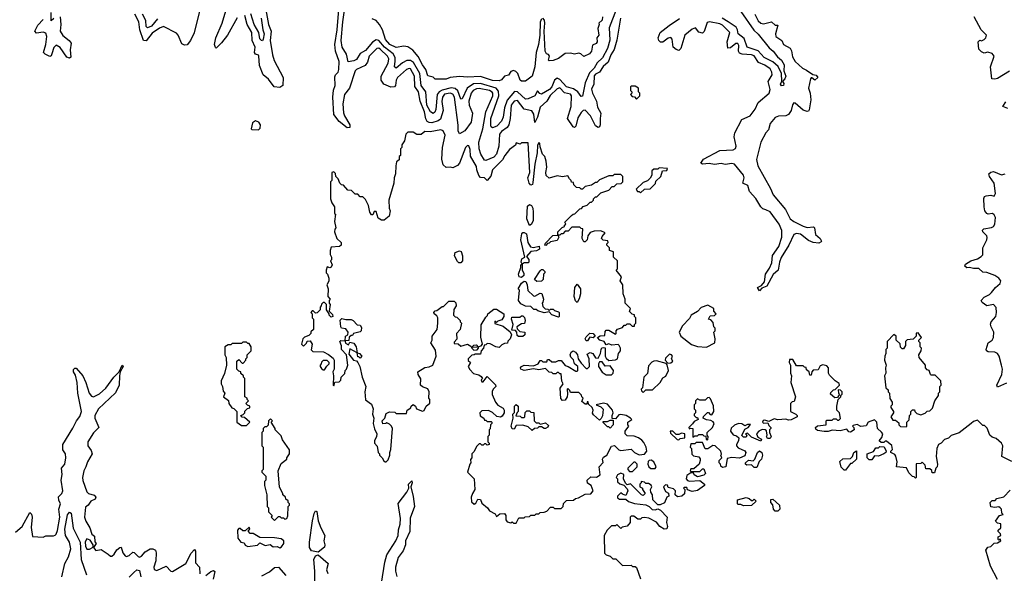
# Model space of a CAD drawing. Extents: x 2472589 to 2662339, y 701009 to 849030.
# Tile 357 of 406: x 2620718 to 2628168, y 748229 to 752422. Entities that reach past the tile are written whole.
import ezdxf

# ---------------------------------------------------------------- set-up
doc = ezdxf.new("R2010")
doc.units = 0

msp = doc.modelspace()

# ---------------------------------------------------------------- linework, layer by layer
at = {"layer": '0CON05XD'}
for points in [[(2622085, 752516.2), (2622036.9, 752323.1), (2622010, 752265), (2621985, 752232.5), (2621965, 752230), (2621945, 752238.8), (2621917.8, 752305), (2621905, 752320), (2621805, 752370.5), (2621775, 752358), (2621720.8, 752319.2), (2621675, 752263.3), (2621655, 752264.4), (2621626.5, 752345), (2621619.5, 752405), (2621588.9, 752465)], [(2622574.7, 752525.3), (2622601.4, 752385), (2622620, 752335), (2622612.2, 752265), (2622631, 752155), (2622643.2, 752113.2), (2622711.8, 751985), (2622709.7, 751925), (2622685, 751909.8), (2622642.9, 751912.9), (2622601.4, 751971.4), (2622559.1, 752005), (2622532, 752075), (2622528.3, 752148.3), (2622524.6, 752154.6), (2622501.6, 752161.6), (2622493.8, 752173.8), (2622499.5, 752215), (2622475.9, 752265), (2622473.2, 752325), (2622438.4, 752385), (2622422.1, 752455)], [(2625264.6, 752435), (2625237, 752267), (2625215, 752197.8), (2625189.2, 752155), (2625170.4, 752099.6), (2625133.2, 752066.8), (2625105, 752025.4), (2625075, 752010), (2625065, 751998.2), (2625060.8, 751935), (2625044.2, 751895), (2625050.9, 751865), (2625082.5, 751805), (2625090.8, 751760.8), (2625114.5, 751715), (2625108.8, 751675), (2625110.8, 751625), (2625105, 751610), (2625095, 751606.2), (2625075, 751618.1), (2625035.4, 751695), (2624995, 751736.9), (2624981.4, 751735), (2624965, 751718.5), (2624941.8, 751678.2), (2624925, 751616.7), (2624915, 751606.2), (2624905, 751610), (2624863.5, 751675), (2624891.4, 751765), (2624893.2, 751845), (2624885, 751857.3), (2624839.2, 751869.2), (2624805, 751905.3), (2624785, 751898), (2624731.6, 751848.4), (2624705, 751805.4), (2624655, 751759.6), (2624635.2, 751685), (2624615, 751643.3), (2624607.1, 751707.1), (2624591.6, 751731.6), (2624535, 751743.8), (2624485, 751809.7), (2624458.2, 751805), (2624437.4, 751775), (2624430, 751675), (2624417.9, 751625), (2624406.8, 751605), (2624362, 751575), (2624347.6, 751555), (2624342.5, 751465), (2624325.3, 751405), (2624305, 751380.4), (2624245, 751355.7), (2624235, 751359.2), (2624206.4, 751405), (2624193.8, 751443.8), (2624191.1, 751495), (2624221.6, 751595), (2624245.2, 751725), (2624296.9, 751845), (2624298.6, 751865), (2624293.5, 751873.5), (2624273.1, 751885), (2624195, 751900.5), (2624175, 751899.5), (2624150, 751885), (2624134.8, 751865), (2624116.5, 751805), (2624119.3, 751775), (2624144.1, 751714.1), (2624134.7, 751645), (2624085, 751581.1), (2624045, 751557.5), (2624035, 751580), (2624034.5, 751624.5), (2624006.9, 751835), (2623995, 751857.3), (2623975, 751864.7), (2623932.2, 751857.8), (2623915.8, 751835), (2623911.7, 751801.7), (2623923, 751735), (2623901.3, 751668.7), (2623884, 751656), (2623835, 751641.9), (2623815, 751642.5), (2623801.5, 751651.5), (2623790.5, 751670.5), (2623779.8, 751725), (2623748.9, 751805), (2623734.2, 751875), (2623707.3, 751917.3), (2623705.3, 751995), (2623675, 752049.6), (2623665, 752053.1), (2623645, 752045.3), (2623575.4, 751985), (2623565.4, 751965), (2623561.9, 751925), (2623554, 751915), (2623525, 751912), (2623471.8, 751935), (2623451.8, 751965), (2623452.1, 751995), (2623505, 752093.1), (2623510.7, 752125), (2623500.8, 752145), (2623445, 752199.7), (2623435, 752206), (2623420.8, 752205), (2623362.8, 752147.2), (2623349.1, 752100.9), (2623332.5, 752075), (2623265.6, 752045), (2623255.4, 752035), (2623213.1, 751905), (2623174.8, 751855.2), (2623163.8, 751785), (2623168.2, 751718.2), (2623175.6, 751695), (2623216.2, 751625), (2623216.2, 751605), (2623195, 751604), (2623135, 751651.1), (2623093.5, 751705), (2623086.5, 751835), (2623092.2, 751887.8), (2623104, 751925), (2623101.2, 751988.8), (2623107.5, 752005), (2623126.6, 752025), (2623132.1, 752045), (2623134.7, 752105), (2623108.2, 752185), (2623102.1, 752235), (2623120.8, 752345), (2623131.4, 752498.6)], [(2625234, 752505), (2625179, 752361), (2625181.7, 752268.3), (2625165.8, 752205), (2625127.2, 752132.8), (2625086.6, 752095), (2625064.6, 752055), (2625029.2, 752020.8), (2624997.5, 751945), (2624975, 751843.3), (2624965, 751840), (2624940.6, 751875), (2624908, 751898), (2624855, 751913.7), (2624805, 751969.6), (2624785, 751978.5), (2624764.5, 751965.5), (2624742.9, 751915), (2624725.4, 751894.6), (2624665, 751859.1), (2624652.7, 751862.7), (2624635, 751883.3), (2624615, 751844.6), (2624565, 751822.5), (2624545, 751820.5), (2624485, 751875.4), (2624460.5, 751879.5), (2624407, 751813), (2624387.1, 751755), (2624375, 751683.3), (2624364.4, 751655), (2624327.5, 751615), (2624295, 751604.2), (2624285, 751610), (2624281.8, 751621.8), (2624283.2, 751675), (2624343.8, 751845), (2624341.3, 751881.3), (2624323.5, 751903.5), (2624205, 751939.2), (2624152.4, 751937.6), (2624104.6, 751905), (2624065, 751823.8), (2624055, 751821.2), (2624033.2, 751883.2), (2624012.4, 751902.4), (2623982.8, 751907.2), (2623915, 751889.8), (2623890.8, 751875), (2623877.6, 751855), (2623867.3, 751742.7), (2623858.5, 751721.5), (2623845, 751711.4), (2623825, 751725.7), (2623798.8, 751775), (2623791.8, 751875), (2623755.9, 751925), (2623744.3, 752015), (2623697.5, 752097.5), (2623675, 752114), (2623647.6, 752112.4), (2623614.7, 752095.3), (2623565, 752055.8), (2623554.5, 752064.5), (2623557.6, 752107.6), (2623557.5, 752135), (2623544.5, 752164.5), (2623477.8, 752215), (2623435, 752264.7), (2623415, 752270.8), (2623388.4, 752251.6), (2623335, 752189.1), (2623293.3, 752166.7), (2623265, 752120), (2623245, 752110), (2623203.6, 752103.6), (2623190.5, 752160.5), (2623158, 752215), (2623151, 752265), (2623161.5, 752405), (2623182.9, 752545)], [(2621025.3, 752445), (2621029.2, 752385), (2621022.9, 752335), (2621043.1, 752303.1), (2621093.1, 752265), (2621107.7, 752245), (2621098.7, 752195), (2621105, 752138.8), (2621095, 752130), (2621075, 752139.5), (2621025, 752211.5), (2620995, 752230.4), (2620975, 752211.9), (2620961.5, 752165), (2620955, 752148), (2620945, 752144.3), (2620911.2, 752161.2), (2620897.8, 752175), (2620916, 752234), (2620922.5, 752295), (2620915, 752320.6), (2620895, 752329.1), (2620845, 752320), (2620833.1, 752335), (2620855, 752381.5), (2620895, 752424.7)], [(2620975, 752431.2), (2620955, 752412.5), (2620956.2, 752476.2)], [(2621761.2, 752428.8), (2621715, 752374.5), (2621685, 752360.6), (2621675, 752370), (2621671.1, 752415), (2621647.6, 752465)], [(2622362.8, 752437.2), (2622289.5, 752305), (2622245, 752247.6), (2622205, 752206.7), (2622200.5, 752210.5), (2622192.7, 752235), (2622201.4, 752285), (2622250.5, 752395), (2622278.3, 752488.3)], [(2622545.3, 752435), (2622556.8, 752346.8), (2622566.5, 752315), (2622561.2, 752275), (2622555, 752263.3), (2622546.4, 752263.6), (2622535, 752277.5), (2622526, 752325), (2622493.1, 752385), (2622467.3, 752467.3)], [(2624665, 752428.8), (2624655.3, 752404.7), (2624652.7, 752305), (2624643.1, 752235), (2624626.7, 752175), (2624615.4, 752065), (2624595, 751993.8), (2624545, 751956.7), (2624515, 751956.7), (2624505, 751963.8), (2624485.8, 752015.8), (2624471.2, 752031.2), (2624455, 752036.7), (2624435, 752030), (2624415, 752002.5), (2624386.4, 751993.6), (2624364.1, 751965.9), (2624345, 751959.2), (2624295, 751962.5), (2624205, 751991.5), (2624105.9, 751985.9), (2624045, 751993.3), (2623975, 751983.8), (2623945, 751972.5), (2623862.3, 751972.3), (2623845, 751986.7), (2623807, 751997), (2623791.9, 752045), (2623765, 752080), (2623733.9, 752143.9), (2623691.7, 752191.7), (2623655, 752216.7), (2623625, 752221.2), (2623565, 752211.1), (2623519.4, 752235), (2623485, 752272.5), (2623463.3, 752345), (2623440.8, 752385), (2623414, 752415), (2623385, 752430)], [(2625127.5, 752445), (2625125, 752420), (2625100, 752395), (2625102.5, 752385), (2625092, 752355), (2625098.8, 752305), (2625083.3, 752285), (2625087.5, 752255), (2625078.3, 752241.7), (2625051.7, 752228.3), (2625043.3, 752185), (2625030, 752165), (2624985, 752143.3), (2624963.6, 752163.6), (2624948.3, 752168.3), (2624915, 752162.5), (2624885, 752170), (2624845, 752167.5), (2624795, 752127.5), (2624755, 752112.5), (2624725, 752110), (2624720, 752115), (2624727, 752147), (2624718.3, 752158.3), (2624703.2, 752163.2), (2624693.6, 752185), (2624686.5, 752336.5), (2624692, 752395), (2624688.1, 752418.1), (2624675, 752434)], [(2626363.5, 750983.5), (2626340.5, 750990.5), (2626324.8, 751004.8), (2626288.1, 751068.1), (2626240.7, 751120.7), (2626227.8, 751167.8), (2626188.8, 751185), (2626200, 751225), (2626194.6, 751245), (2626127.1, 751327.1), (2626105, 751332.2), (2626055.9, 751325.9), (2626025, 751333.5), (2625975, 751326.7), (2625935, 751332.1), (2625885, 751329.2), (2625871.2, 751335), (2625892, 751365), (2626015, 751431.1), (2626115, 751436.7), (2626133.6, 751446.4), (2626137.7, 751465), (2626124.6, 751535), (2626129.6, 751565), (2626182.6, 751667.4), (2626245, 751693.5), (2626282.7, 751745), (2626305.4, 751795), (2626387.9, 751865), (2626396.2, 751893.8), (2626381.2, 751955), (2626411.1, 752005), (2626409.6, 752025), (2626395, 752049.5), (2626355, 752077.7), (2626307.8, 752097.8), (2626275, 752148.7), (2626255, 752156.7), (2626185, 752160.7), (2626165, 752168.9), (2626155.4, 752185), (2626157.8, 752227.8), (2626151.1, 752241.1), (2626135, 752240.9), (2626095, 752210), (2626075, 752206.2), (2626070, 752255), (2626091.8, 752325), (2626035, 752380.9), (2626015, 752390.4), (2625937.5, 752405), (2625918.7, 752401.3), (2625896.7, 752333.3), (2625885, 752320), (2625857.4, 752327.4), (2625829.8, 752359.8), (2625805, 752351.8), (2625750.7, 752305), (2625720.8, 752205), (2625705, 752189.2), (2625685, 752195.6), (2625662.2, 752215), (2625655.4, 752275), (2625645, 752286.7), (2625625, 752283.3), (2625585, 752252.5), (2625565, 752251.2), (2625553.1, 752265), (2625548.6, 752285), (2625564.2, 752325), (2625630.8, 752379.2), (2625710.7, 752430.7)], [(2626174.2, 752485), (2626272.6, 752342.6), (2626305, 752312.5), (2626389.3, 752209.3), (2626418.8, 752185), (2626451.1, 752141.1), (2626481.2, 752115), (2626501.7, 752081.7), (2626498.8, 752035), (2626513.8, 751995), (2626506.7, 751975), (2626490, 751955), (2626499.3, 751939.3), (2626497.5, 751925), (2626481.7, 751921.7), (2626474, 751935), (2626483, 751957), (2626480.8, 752015), (2626457.5, 752067.5), (2626415, 752104.4), (2626350.8, 752135), (2626306.4, 752186.4), (2626221.9, 752215), (2626198.7, 752278.7), (2626154.7, 752314.7), (2626149.4, 752345), (2626138, 752365), (2626079.2, 752405), (2626033, 752433)], [(2626280.9, 752465), (2626305, 752412.9), (2626325, 752396.7), (2626345, 752392.2), (2626406.7, 752406.7), (2626435, 752380), (2626455, 752380), (2626437.1, 752315), (2626440, 752295), (2626483.8, 752265), (2626496, 752235), (2626546.2, 752206.2), (2626556.9, 752186.9), (2626565, 752141.2), (2626585, 752106.9), (2626640, 752055), (2626670.7, 752039.3), (2626718.3, 752008.3), (2626745, 752002.5), (2626757.5, 751985), (2626735, 751964), (2626711.7, 751981.7), (2626705, 751982.5), (2626701.2, 751975), (2626687.1, 751905), (2626699.2, 751865), (2626704.2, 751815), (2626690.7, 751739.3), (2626685, 751730), (2626675, 751727.5), (2626645, 751738), (2626585, 751790.8), (2626575, 751792), (2626565, 751776.7), (2626555.8, 751734.2), (2626535, 751703.6), (2626515, 751693.1), (2626458.3, 751691.7), (2626435, 751680.8), (2626396.2, 751635), (2626382.1, 751587.9), (2626363.4, 751565), (2626326, 751495), (2626292.6, 751362.6), (2626302.7, 751315), (2626399.5, 751145), (2626418.5, 751095), (2626512.1, 750985), (2626548.1, 750915), (2626575, 750892.7), (2626645, 750857.5), (2626675, 750847.5), (2626725, 750853.8), (2626732, 750845), (2626740, 750795), (2626773.3, 750765), (2626783.3, 750745), (2626780.7, 750739.3), (2626765, 750730), (2626722.5, 750735), (2626685, 750751.1), (2626625, 750796.9), (2626595, 750802.3), (2626575.3, 750794.7), (2626537.1, 750715), (2626478.7, 750621.3), (2626466.8, 750586.8), (2626456.9, 750525), (2626417.7, 750492.3), (2626370, 750405), (2626331.7, 750388.3), (2626315, 750370), (2626300, 750395), (2626330, 750410), (2626354.1, 750435.9), (2626360.6, 750495), (2626390.3, 750539.7), (2626407.9, 750582.1), (2626414.1, 750635.9), (2626460.4, 750705), (2626485.4, 750774.6), (2626483.2, 750825), (2626464.6, 750875), (2626396, 750966), (2626363.5, 750983.5)], [(2628206.5, 752033.5), (2628115, 751977.5), (2628095, 751970.8), (2628074, 751974), (2628062, 752065), (2628091.4, 752145), (2628075, 752167.3), (2628044.1, 752175.9), (2628015, 752170), (2627995, 752180), (2627975, 752200), (2627970, 752255), (2627983, 752267), (2627995, 752262.5), (2628015, 752272.5), (2628027.5, 752285), (2628032.5, 752305), (2627992.5, 752345), (2627940, 752445)], [(2625385, 751820), (2625410, 751845), (2625410, 751865), (2625400, 751875), (2625400, 751905), (2625375, 751920), (2625345, 751920), (2625340, 751915), (2625340, 751885), (2625350, 751875), (2625350, 751865), (2625340, 751855), (2625351.7, 751841.7), (2625368.3, 751838.3), (2625385, 751820)], [(2628195, 751749.6), (2628157.5, 751765), (2628178.8, 751801.2)], [(2622525, 751587.5), (2622538, 751602), (2622538.8, 751625), (2622526, 751646), (2622503, 751657), (2622479.3, 751640.7), (2622470, 751595), (2622475, 751590), (2622525, 751587.5)], [(2624475, 748610), (2624495, 748650), (2624535, 748650), (2624543, 748657), (2624575, 748660), (2624585, 748670), (2624615, 748670), (2624625, 748680), (2624645, 748680), (2624655, 748690), (2624687, 748693), (2624705, 748700), (2624735, 748730), (2624755, 748730), (2624765, 748720), (2624815, 748720), (2624830, 748735), (2624831.7, 748758.3), (2624855, 748780), (2624907, 748783), (2624923, 748797), (2624945, 748800), (2624995, 748830), (2625038.3, 748831.7), (2625057.5, 748855), (2625042.5, 748895), (2625013, 748913), (2625012.5, 748935), (2625040, 748960), (2625081.7, 748958.3), (2625110, 748975), (2625102.5, 749035), (2625131.7, 749068.3), (2625127.5, 749095), (2625135, 749110), (2625160, 749125), (2625195, 749192.5), (2625217, 749197), (2625250, 749165), (2625265, 749160), (2625345, 749170), (2625370, 749145), (2625405, 749127.5), (2625445, 749132.5), (2625463.3, 749155), (2625458.8, 749185), (2625440.7, 749220.7), (2625425, 749237.5), (2625400, 749255), (2625367, 749267), (2625315, 749270), (2625300, 749285), (2625300, 749305), (2625327.5, 749345), (2625320, 749355), (2625320, 749375), (2625350, 749395), (2625340, 749405), (2625305.9, 749425.9), (2625265, 749433.3), (2625250.7, 749429.3), (2625225, 749400), (2625201.7, 749401.7), (2625200, 749425), (2625207.5, 749445), (2625202.5, 749465), (2625165, 749510), (2625135, 749517.5), (2625080, 749505), (2625115, 749490), (2625131.7, 749471.7), (2625127, 749423), (2625118.3, 749401.7), (2625105, 749390), (2625060, 749430), (2625052.5, 749442.5), (2625057.5, 749465), (2625050, 749485), (2625021.7, 749511.7), (2625018.3, 749528.3), (2625011.7, 749528.3), (2625008.3, 749511.7), (2624995, 749510), (2624971.7, 749531.7), (2624980, 749555), (2624970, 749565), (2624968.3, 749578.3), (2624948.3, 749598.3), (2624885, 749600), (2624880, 749615), (2624865, 749630), (2624860, 749625), (2624862.5, 749585), (2624860, 749565), (2624845, 749540), (2624825, 749537.5), (2624813, 749553), (2624808.3, 749631.7), (2624830, 749665), (2624820, 749685), (2624815, 749740), (2624805, 749740), (2624795, 749750), (2624785, 749750), (2624775, 749740), (2624755, 749740), (2624745, 749750), (2624723, 749753), (2624695, 749780), (2624645, 749770), (2624605, 749777.5), (2624535, 749766.7), (2624510, 749775), (2624507.5, 749785), (2624513.6, 749796.4), (2624534, 749806), (2624605, 749800), (2624640, 749815), (2624655, 749840), (2624665, 749840), (2624675, 749830), (2624705, 749830), (2624711.7, 749848.3), (2624725, 749850), (2624745, 749830), (2624775, 749830), (2624795, 749840), (2624815, 749840), (2624843.8, 749803.8), (2624867, 749797), (2624925, 749760), (2624935, 749760), (2624940, 749765), (2624940, 749795), (2624916.7, 749816.7), (2624907, 749847), (2624887.5, 749867.5), (2624882.5, 749885), (2624890, 749905), (2624905, 749913.3), (2624924.2, 749904.2), (2624937.5, 749885), (2624942.5, 749855), (2624965, 749820), (2625005, 749780), (2625015, 749780), (2625030, 749795), (2625027.5, 749855), (2625011.7, 749888.3), (2625035, 749902.5), (2625053, 749893), (2625075, 749862.5), (2625095, 749860), (2625112.5, 749895), (2625117.5, 749925), (2625123.6, 749936.4), (2625135, 749940), (2625147, 749937), (2625147.5, 749875), (2625155, 749860), (2625175, 749840), (2625225, 749847.5), (2625240, 749855), (2625247.5, 749895), (2625262.5, 749915), (2625262.5, 749935), (2625252.5, 749955), (2625245, 749962.5), (2625197, 749957), (2625175, 749967.5), (2625155, 749960), (2625140, 749985), (2625106.2, 749996.2), (2625090, 750015), (2625110.7, 750029.3), (2625145, 750030), (2625148.3, 750061.7), (2625155, 750070), (2625175, 750070), (2625225, 750040), (2625230, 750045), (2625230, 750065), (2625241.7, 750078.3), (2625278.3, 750091.7), (2625291.7, 750108.3), (2625305, 750110), (2625315, 750120), (2625335, 750120), (2625351.7, 750101.7), (2625368.3, 750101.7), (2625370, 750115), (2625380, 750125), (2625380, 750165), (2625370, 750175), (2625368.3, 750188.3), (2625351.7, 750191.7), (2625331.7, 750211.7), (2625340, 750235), (2625300, 750275), (2625300, 750305), (2625282.5, 750345), (2625280, 750415), (2625260, 750445), (2625270, 750475), (2625230, 750525), (2625240, 750535), (2625240, 750595), (2625210, 750625), (2625210, 750665), (2625180, 750675), (2625180, 750695), (2625160, 750715), (2625160, 750725), (2625170, 750735), (2625168.3, 750748.3), (2625133, 750753), (2625120, 750765), (2625125, 750780), (2625148.3, 750808.3), (2625115, 750822.5), (2625065, 750820), (2625035, 750810), (2625017.5, 750785), (2625012.5, 750755), (2624995, 750740), (2624985, 750740), (2624972.5, 750765), (2624978.3, 750838.3), (2624965, 750840), (2624955, 750850), (2624895, 750850), (2624868.3, 750821.7), (2624845, 750820), (2624828.3, 750801.7), (2624815, 750800), (2624805, 750790), (2624790, 750790), (2624797.5, 750775), (2624785, 750750), (2624735, 750740), (2624725, 750730), (2624711.7, 750728.3), (2624698.3, 750711.7), (2624690, 750715), (2624695, 750730), (2624751.7, 750788.3), (2624790, 750790), (2624790, 750815), (2624821.7, 750848.3), (2624840, 750855), (2624840, 750865), (2624850, 750875), (2624841.7, 750888.3), (2624891.7, 750938.3), (2624905, 750950), (2624918.3, 750951.7), (2624955, 750990), (2624968.3, 750991.7), (2624981.7, 751008.3), (2625011.7, 751018.3), (2625035, 751040), (2625045, 751040), (2625060, 751055), (2625060, 751065), (2625075, 751080), (2625085, 751080), (2625115, 751110), (2625175, 751130), (2625201.7, 751158.3), (2625215, 751160), (2625235, 751180), (2625268.3, 751181.7), (2625280, 751195), (2625280, 751235), (2625265, 751250), (2625215, 751250), (2625205, 751240), (2625175, 751240), (2625105, 751210), (2625085, 751190), (2625075, 751190), (2625045, 751170), (2624995, 751160), (2624975, 751140), (2624965, 751140), (2624955, 751150), (2624931.7, 751151.7), (2624911.7, 751171.7), (2624908.3, 751188.3), (2624891.7, 751191.7), (2624890, 751205), (2624878.3, 751218.3), (2624865, 751240), (2624825, 751232.5), (2624785, 751240), (2624725, 751222.5), (2624701.2, 751241.2), (2624698.8, 751265), (2624706.7, 751305), (2624701.7, 751351.7), (2624690, 751385), (2624673, 751403), (2624655, 751460), (2624653.3, 751485), (2624645, 751493.3), (2624635, 751470), (2624633.5, 751415), (2624615, 751327.5), (2624601.2, 751188.8), (2624596.8, 751173.2), (2624585, 751170), (2624573.1, 751185), (2624561.4, 751225), (2624576.6, 751265), (2624565, 751490), (2624515, 751490), (2624505, 751480), (2624475, 751490), (2624468.3, 751471.7), (2624425, 751440), (2624388.8, 751395), (2624370, 751360), (2624296, 751285), (2624282.3, 751237.7), (2624255, 751203.3), (2624235.8, 751225.8), (2624205, 751227.5), (2624192, 751242), (2624176.7, 751285), (2624175, 751310), (2624129.2, 751389.2), (2624125, 751440), (2624116.2, 751466.2), (2624105, 751470), (2624092, 751455), (2624046.2, 751335), (2624031.2, 751318.8), (2623995, 751300), (2623975, 751306.2), (2623945, 751303.8), (2623923.1, 751323.1), (2623912.5, 751365), (2623916.9, 751455), (2623937.3, 751547.3), (2623921.7, 751581.7), (2623905, 751587.5), (2623823.6, 751573.6), (2623783.8, 751576.2), (2623755, 751552.5), (2623723, 751553), (2623695, 751570), (2623655, 751570), (2623640, 751555), (2623630, 751505), (2623610, 751475), (2623610, 751455), (2623600, 751445), (2623600, 751395), (2623590, 751385), (2623588.3, 751361.7), (2623570, 751345), (2623562.5, 751315), (2623560, 751255), (2623550, 751225), (2623547.5, 751185), (2623510, 751055), (2623512.5, 750995), (2623520, 750975), (2623512.5, 750935), (2623476.1, 750903.9), (2623455, 750903.3), (2623429.3, 750919.3), (2623415, 750970), (2623400, 750970), (2623390, 750945), (2623380, 750945), (2623367.5, 750965), (2623357.5, 751015), (2623335, 751060), (2623315, 751080), (2623295, 751080), (2623275, 751100), (2623255, 751100), (2623228.3, 751128.3), (2623201.7, 751131.7), (2623168.3, 751168.3), (2623151.7, 751171.7), (2623140, 751185), (2623128.3, 751218.3), (2623110, 751235), (2623108.3, 751258.3), (2623095, 751270), (2623080, 751265), (2623080, 751205), (2623070, 751195), (2623070, 751065), (2623080, 751035), (2623100, 751005), (2623100, 750955), (2623108.3, 750948.3)], [(2625415, 751110), (2625445, 751140), (2625488.3, 751141.7), (2625528.3, 751181.7), (2625531.7, 751198.3), (2625570, 751235), (2625581.7, 751278.3), (2625615, 751280), (2625620, 751295), (2625555, 751300), (2625545, 751290), (2625515, 751290), (2625501.7, 751278.3), (2625500, 751245), (2625488.3, 751221.7), (2625467, 751203), (2625435, 751190), (2625381.7, 751138.3), (2625391.7, 751121.7), (2625405, 751120), (2625415, 751110)], [(2628185, 749668.5), (2628115, 749638.8), (2628110.8, 749655), (2628150, 749735), (2628153.3, 749775), (2628145, 749806.2), (2628127.5, 749875), (2628115.2, 749895.2), (2628095, 749905.4), (2628045, 749905.8), (2628033.6, 749913.6), (2628030, 749925), (2628045, 749973.8), (2628075, 749994.2), (2628086.9, 750015), (2628089.3, 750055), (2628067.5, 750095), (2628063.8, 750116.2), (2628068.8, 750135), (2628104.5, 750175), (2628109.1, 750205), (2628105, 750243.3), (2628085, 750264.3), (2628035, 750254), (2628000.5, 750280.5), (2627992.5, 750295), (2628015, 750322), (2628055, 750340), (2628071.2, 750355), (2628101.2, 750395), (2628136.2, 750425), (2628141.2, 750445), (2628125.8, 750465.8), (2628095, 750483.8), (2628035, 750508), (2628005, 750511.2), (2627975, 750537.5), (2627935, 750538), (2627905, 750546.7), (2627885, 750543.8), (2627868.8, 750555), (2627875, 750570), (2627913.3, 750595), (2627965, 750612), (2627992.3, 750627.7), (2628005, 750642.5), (2628006, 750695), (2628035.5, 750754.5), (2628036.8, 750773.2), (2628034.3, 750785), (2628006, 750815), (2628001.7, 750828.3), (2628011.4, 750838.6), (2628071.7, 750848.3), (2628085, 750856.7), (2628095, 750873.3), (2628100, 750925), (2628090, 750945), (2628077.5, 750955), (2628045, 750949.2), (2628035, 750954), (2628021.4, 750975), (2628016, 751005), (2628013.1, 751066.9), (2628017.5, 751082.5), (2628030.6, 751089.4), (2628065, 751092.5), (2628090, 751085), (2628101.4, 751105), (2628092, 751185), (2628054.4, 751235), (2628051.4, 751255), (2628065, 751267.8), (2628085, 751273.5), (2628145, 751247.5), (2628173.3, 751255)], [(2624575, 750862.5), (2624555.8, 750915), (2624560.7, 751009.3), (2624575, 751022.5), (2624590, 751015), (2624600, 750995), (2624602.5, 750965), (2624601.7, 750898.3), (2624588.3, 750871.7), (2624575, 750862.5)], [(2623108.3, 750948.3), (2623100, 750895), (2623110, 750845), (2623103, 750837), (2623100, 750815), (2623117.5, 750765), (2623150, 750735), (2623150, 750715), (2623136.4, 750703.6), (2623075, 750700), (2623067.5, 750675), (2623067.5, 750645), (2623077.5, 750625), (2623077, 750603), (2623070, 750595), (2623081.2, 750565), (2623075, 750547.5), (2623065, 750542.5), (2623045, 750550), (2623037.5, 750525), (2623037.5, 750505), (2623047.5, 750495), (2623057.5, 750465), (2623057, 750443), (2623042.5, 750415), (2623052.5, 750385), (2623050, 750325), (2623067.5, 750305), (2623060, 750295), (2623060, 750275), (2623066.7, 750265), (2623060, 750215), (2623085, 750190), (2623087.5, 750175), (2623075, 750170), (2623060, 750185), (2623060, 750195), (2623040, 750225), (2623040, 750265), (2623025, 750280), (2623015, 750280), (2623001.7, 750268.3), (2623000, 750255), (2622990, 750245), (2622990, 750225), (2622968.3, 750201.7), (2622955, 750200), (2622938.3, 750218.3), (2622931.7, 750218.3), (2622920, 750205), (2622930, 750195), (2622930, 750165), (2622940, 750155), (2622940, 750075), (2622921.7, 750058.3), (2622920, 750045), (2622905, 750030), (2622873, 750017), (2622860, 750005), (2622850, 749965), (2622865, 749950), (2622888.3, 749971.7), (2622891.7, 749988.3), (2622915, 749990), (2622930, 749965), (2622923, 749923), (2622935, 749910), (2623017, 749907), (2623055, 749887.5), (2623089.3, 749859.3), (2623097.5, 749845), (2623097.5, 749775), (2623087.5, 749755), (2623092.5, 749725), (2623090, 749655), (2623095, 749650), (2623101.7, 749678.3), (2623135, 749680), (2623148.3, 749691.7), (2623150, 749715), (2623177, 749743), (2623180, 749765), (2623190, 749775), (2623200, 749805), (2623190, 749885), (2623153.8, 749923.8), (2623153, 749953), (2623140, 749985), (2623148.3, 749991.7), (2623180, 749990), (2623182.5, 750025), (2623200, 750035), (2623202.5, 750055), (2623185, 750080), (2623153.3, 750085), (2623147, 750097), (2623143, 750147), (2623155, 750160), (2623185, 750152.5), (2623225, 750152.5), (2623240, 750145), (2623271.7, 750111.7), (2623295, 750110), (2623305, 750090), (2623302.5, 750065), (2623295, 750057.5), (2623243.3, 750046.7), (2623235, 750030), (2623225, 750030), (2623211.7, 750018.3), (2623208.3, 749991.7), (2623180, 749990), (2623180, 749985), (2623183.6, 749973.6), (2623205, 749960), (2623215, 749980), (2623245, 749972.5), (2623263.9, 749943.9), (2623270, 749900), (2623290, 749895), (2623307.5, 749875), (2623295, 749860), (2623285, 749870), (2623275, 749870), (2623270, 749900), (2623215, 749930), (2623208.3, 749888.3), (2623243.6, 749843.6), (2623265, 749837.5), (2623276.2, 749826.2), (2623292.5, 749795), (2623310, 749715), (2623337.5, 749645), (2623330, 749605), (2623333, 749543), (2623379.3, 749509.3), (2623392.5, 749475), (2623387.5, 749435), (2623397.5, 749405), (2623393.3, 749365), (2623403, 749323), (2623420, 749285), (2623417, 749263), (2623402.5, 749235), (2623402.5, 749215), (2623421.7, 749191.7), (2623430, 749145), (2623440, 749135), (2623440, 749125), (2623460, 749105), (2623471.7, 749081.7), (2623483, 749073), (2623490, 749075), (2623505, 749090), (2623517.5, 749125), (2623517.5, 749145), (2623527, 749167), (2623537.5, 749325), (2623530, 749345), (2623515, 749360), (2623495, 749370), (2623487, 749363), (2623465, 749362.5), (2623460, 749385), (2623480, 749405), (2623490.7, 749439.3), (2623515, 749452.5), (2623555, 749450), (2623565, 749440), (2623645, 749440), (2623650, 749465), (2623678.3, 749481.7), (2623680, 749495), (2623695, 749507.5), (2623712.5, 749495), (2623720, 749475), (2623765, 749457.5), (2623778.3, 749461.7), (2623793.6, 749496.4), (2623821.7, 749518.3), (2623820, 749545), (2623812.5, 749555), (2623816.7, 749605), (2623805, 749627.5), (2623765, 749642.5), (2623750, 749655), (2623751.7, 749701.7), (2623732.5, 749735), (2623730, 749755), (2623783, 749787), (2623815, 749792.5), (2623843, 749807), (2623870, 749875), (2623865, 749920), (2623827.5, 749975), (2623837.5, 749995), (2623837.5, 750025), (2623876.2, 750075), (2623882.5, 750125), (2623882.5, 750165), (2623875, 750180), (2623853.6, 750193.6), (2623850, 750205), (2623861.7, 750218.3), (2623875, 750220), (2623915, 750250), (2623925, 750250), (2623965, 750290), (2624005, 750290), (2624017, 750277), (2624020, 750255), (2624003, 750227), (2624000, 750185), (2624011.7, 750171.7), (2624025, 750170), (2624050, 750145), (2624050, 750135), (2624060, 750125), (2624050, 750075), (2624023.6, 750046.4), (2624026.4, 750003.6), (2624005, 749980), (2624005, 749970), (2624035, 749967.5), (2624055, 749950), (2624105, 749963.8), (2624130, 749950), (2624135, 749940), (2624153, 749957), (2624175, 749960), (2624180, 749955), (2624178.3, 749941.7), (2624140, 749940), (2624140, 749935), (2624155, 749920), (2624178.3, 749921.7), (2624190, 749935), (2624191.7, 749948.3), (2624208.3, 749951.7), (2624220, 749965), (2624207, 750017), (2624209.3, 750110.7), (2624245, 750170), (2624258.3, 750181.7), (2624260, 750195), (2624305, 750230), (2624325, 750230), (2624380, 750195), (2624380, 750175), (2624365, 750150), (2624335, 750140), (2624325, 750130), (2624311.7, 750138.3), (2624311.7, 750121.7), (2624375, 750102.5), (2624428.3, 750058.3), (2624440, 750035), (2624430, 750005), (2624411.7, 749988.3), (2624408.3, 749971.7), (2624385, 749970), (2624365, 749960), (2624345, 749940), (2624320, 749945), (2624277, 749967), (2624255, 749970), (2624245, 749960), (2624231.7, 749958.3), (2624227.5, 749935), (2624210, 749915), (2624205, 749890), (2624165, 749890), (2624157, 749883), (2624138.3, 749881.7), (2624110, 749855), (2624111.7, 749841.7), (2624127.5, 749825), (2624110, 749795), (2624123, 749773), (2624151.7, 749741.7), (2624191.7, 749731.7), (2624209.3, 749719.3), (2624220, 749705), (2624210, 749695), (2624215, 749680), (2624225, 749680), (2624255, 749720), (2624317, 749657), (2624320, 749645), (2624300, 749625), (2624293, 749607), (2624293.6, 749583.6), (2624317.5, 749525), (2624335, 749502.5), (2624375, 749480), (2624382.5, 749465), (2624382.5, 749445), (2624369.3, 749420.7), (2624355, 749412.5), (2624327.5, 749417.5), (2624295, 749447.5), (2624265, 749462.5), (2624215, 749460), (2624200, 749445), (2624203, 749423), (2624230, 749405), (2624235, 749390), (2624245, 749390), (2624255, 749380), (2624285, 749380), (2624290, 749375), (2624290, 749365), (2624280, 749355), (2624277, 749323), (2624270, 749315), (2624270, 749275), (2624260, 749265), (2624260, 749225), (2624270, 749215), (2624270, 749205), (2624255, 749200), (2624245, 749210), (2624235, 749210), (2624225, 749200), (2624215, 749200), (2624205, 749210), (2624195, 749210), (2624175, 749190), (2624157, 749153), (2624140, 749135), (2624140, 749105), (2624128.3, 749091.7), (2624130, 749065), (2624123, 749057), (2624106.7, 748995), (2624157.5, 748945), (2624162.5, 748865), (2624143.3, 748835), (2624133.3, 748805), (2624135, 748770), (2624157, 748753), (2624169.3, 748760.7), (2624185, 748790), (2624205, 748787.5), (2624215, 748760), (2624256.4, 748726.4), (2624273.6, 748703.6), (2624315, 748680), (2624325, 748660), (2624351.2, 748678.8), (2624385, 748682.5), (2624397, 748667), (2624396.7, 748635), (2624405, 748620), (2624435, 748612.5), (2624445, 748620), (2624455, 748610), (2624475, 748610)], [(2624515, 750470), (2624497.5, 750475), (2624492.5, 750495), (2624510, 750545), (2624510, 750565), (2624520, 750570), (2624512.5, 750585), (2624518.3, 750611.7), (2624540, 750625), (2624510, 750755), (2624518.3, 750801.7), (2624525, 750810), (2624535, 750810), (2624551.7, 750801.7), (2624563.3, 750735), (2624582.3, 750702.3), (2624605, 750697.5), (2624647, 750707), (2624650, 750685), (2624627, 750673), (2624585, 750667.5), (2624551.7, 750628.3), (2624570, 750605), (2624570, 750585), (2624565, 750580), (2624535, 750580), (2624520, 750570), (2624520, 750525), (2624531.7, 750501.7), (2624532.5, 750485), (2624515, 750470)], [(2624055, 750580), (2624041.4, 750581.4), (2624031.2, 750591.2), (2624008.8, 750635), (2624011.7, 750658.3), (2624045, 750672.5), (2624057, 750667), (2624069.2, 750635), (2624067.5, 750595), (2624055, 750580)], [(2624630.7, 750440.7), (2624613.3, 750455), (2624655, 750520), (2624665, 750530), (2624675, 750530), (2624690, 750515), (2624690, 750505), (2624680, 750495), (2624677.5, 750455), (2624665, 750442.5), (2624630.7, 750440.7)], [(2624795, 750170), (2624745, 750187.5), (2624725, 750210), (2624685, 750202.5), (2624637.5, 750217.5), (2624625, 750227.5), (2624608.3, 750228.3), (2624585, 750250), (2624545, 750252.5), (2624510.7, 750270.7), (2624492.5, 750295), (2624500, 750375), (2624490, 750385), (2624515, 750427.5), (2624535, 750442.5), (2624548.3, 750438.3), (2624557.5, 750415), (2624561.7, 750371.7), (2624605, 750330), (2624615, 750327.5), (2624655, 750350), (2624668.3, 750348.3), (2624680, 750305), (2624677, 750283), (2624670, 750275), (2624675, 750250), (2624693, 750233), (2624715, 750230), (2624725, 750220), (2624735, 750230), (2624755, 750230), (2624765, 750220), (2624795, 750210), (2624800, 750205), (2624800, 750175), (2624795, 750170)], [(2624935, 750280), (2624923, 750293), (2624912.5, 750325), (2624917.5, 750395), (2624935, 750420), (2624960, 750385), (2624960, 750345), (2624951.7, 750308.3), (2624935, 750280)], [(2625915, 749943.3), (2625977.5, 749975), (2625980, 750005), (2625970, 750055), (2625980, 750065), (2625980, 750085), (2625970, 750095), (2625965, 750130), (2625948.3, 750148.3), (2625930, 750155), (2625941.7, 750178.3), (2625975, 750182.5), (2625987.5, 750195), (2625970, 750215), (2625970, 750235), (2625925, 750260), (2625875, 750243.8), (2625845, 750213.3), (2625797.5, 750185), (2625785, 750160), (2625732.5, 750105), (2625707.5, 750055), (2625720, 750025), (2625801.7, 749961.7), (2625845, 749947.5), (2625915, 749943.3)], [(2624525, 750022.5), (2624493, 750023), (2624481.7, 750031.7), (2624480, 750055), (2624468.3, 750068.3), (2624441.7, 750071.7), (2624452.5, 750115), (2624440, 750155), (2624441.7, 750168.3), (2624501.7, 750168.3), (2624515, 750180), (2624525, 750180), (2624537, 750167), (2624542.5, 750145), (2624538.3, 750121.7), (2624515, 750120), (2624480, 750095), (2624481.7, 750081.7), (2624501.7, 750061.7), (2624540, 750055), (2624540, 750035), (2624525, 750022.5)], [(2625015, 749990), (2625005, 749990), (2624997.5, 750005), (2625005, 750020), (2625031.2, 750048.8), (2625056.1, 750046.1), (2625072.5, 750025), (2625056.4, 750013.6), (2625032.5, 750017.5), (2625015, 749990)], [(2627425, 749340), (2627430, 749345), (2627430, 749375), (2627447, 749393), (2627450, 749425), (2627460, 749435), (2627460, 749455), (2627471.7, 749468.3), (2627488.3, 749468.3), (2627490, 749455), (2627505, 749440), (2627535, 749430), (2627568.3, 749441.7), (2627583, 749457), (2627605, 749460), (2627625, 749480), (2627643, 749537), (2627670, 749575), (2627670, 749595), (2627680, 749605), (2627680, 749645), (2627690, 749655), (2627688.3, 749688.3), (2627645, 749730), (2627615, 749730), (2627610, 749735), (2627600, 749765), (2627585, 749770), (2627570, 749785), (2627570, 749805), (2627523, 749863), (2627520, 749885), (2627537.5, 749915), (2627540, 749935), (2627530, 749945), (2627530, 749975), (2627520, 749985), (2627520, 749995), (2627540, 750015), (2627515, 750050), (2627501.7, 750048.3), (2627500, 750025), (2627478.3, 750001.7), (2627431.7, 749998.3), (2627420, 749985), (2627420, 749955), (2627405, 749930), (2627395, 749930), (2627381.7, 749941.7), (2627378.3, 749968.3), (2627350, 749995), (2627350, 750025), (2627331.7, 750038.3), (2627280, 749985), (2627280, 749935), (2627270, 749925), (2627270, 749895), (2627262.5, 749875), (2627260, 749845), (2627272.5, 749805), (2627267.5, 749785), (2627270, 749745), (2627260, 749725), (2627270, 749635), (2627288.3, 749618.3), (2627290, 749605), (2627300, 749595), (2627302.5, 749552.5), (2627320, 749525), (2627320, 749505), (2627310, 749495), (2627310, 749485), (2627330, 749455), (2627330, 749445), (2627310, 749415), (2627325, 749390), (2627345, 749390), (2627368.3, 749368.3), (2627370, 749355), (2627381.7, 749341.7), (2627425, 749340)], [(2622435, 749350), (2622460, 749375), (2622418.3, 749408.3), (2622401.7, 749411.7), (2622390, 749425), (2622408.3, 749431.7), (2622420, 749445), (2622421.7, 749458.3), (2622441.7, 749478.3), (2622458.3, 749481.7), (2622460, 749495), (2622441.7, 749501.7), (2622430, 749515), (2622450, 749535), (2622440, 749545), (2622440, 749555), (2622420, 749565), (2622420, 749705), (2622410, 749715), (2622410, 749725), (2622391.7, 749741.7), (2622390, 749755), (2622375, 749760), (2622360, 749775), (2622360, 749835), (2622375, 749850), (2622401.7, 749821.7), (2622408.3, 749821.7), (2622430, 749845), (2622430, 749855), (2622440, 749865), (2622440, 749885), (2622470, 749915), (2622470, 749945), (2622455, 749970), (2622445, 749970), (2622435, 749980), (2622405, 749980), (2622395, 749970), (2622325, 749970), (2622315, 749960), (2622295, 749960), (2622270, 749945), (2622270, 749885), (2622280, 749865), (2622282.5, 749805), (2622267, 749743), (2622243, 749687), (2622242.5, 749665), (2622252.5, 749645), (2622258.3, 749608.3), (2622270, 749595), (2622260, 749565), (2622298.3, 749538.3), (2622300, 749515), (2622321.7, 749481.7), (2622338.3, 749478.3), (2622360, 749455), (2622360, 749375), (2622395, 749350), (2622435, 749350)], [(2625621.7, 749821.7), (2625645, 749822.5), (2625660, 749835), (2625650, 749855), (2625657.5, 749875), (2625650, 749885), (2625635, 749890), (2625605, 749860), (2625602.5, 749845), (2625621.7, 749821.7)], [(2623025, 749770), (2623041.7, 749798.3), (2623060, 749815), (2623060, 749825), (2623045, 749840), (2623015, 749840), (2623001.7, 749828.3), (2623000, 749815), (2622990, 749805), (2622990, 749795), (2623001.7, 749781.7), (2623015, 749770), (2623025, 749770)], [(2625195, 749732.5), (2625207.5, 749745), (2625210, 749765), (2625185, 749800), (2625148.3, 749798.3), (2625125, 749830), (2625105, 749830), (2625097.5, 749815), (2625097.5, 749795), (2625124.1, 749754.1), (2625155, 749732.5), (2625195, 749732.5)], [(2627916.7, 749363.3), (2627825, 749292.5), (2627765, 749272.5), (2627745, 749252.5), (2627715, 749242.5), (2627690, 749215), (2627670, 749205), (2627657.5, 749175), (2627652.5, 749115), (2627662.5, 749055), (2627660, 749035), (2627650, 749025), (2627638.3, 748991.7), (2627621.7, 748991.7), (2627618.3, 749008.3), (2627605, 749020), (2627575, 749020), (2627568.3, 749048.3), (2627545, 749070), (2627535, 749060), (2627501.7, 749058.3), (2627500, 748955), (2627495, 748950), (2627485, 748960), (2627471.7, 748961.7), (2627445, 748990), (2627428.3, 749028.3), (2627352.5, 749035), (2627357, 749073), (2627347, 749117), (2627340, 749130), (2627310, 749145), (2627310, 749155), (2627321.7, 749168.3), (2627317, 749197), (2627275, 749230), (2627265, 749230), (2627255, 749220), (2627235, 749220), (2627221.7, 749231.7), (2627241.7, 749258.3), (2627247.5, 749285), (2627239.3, 749299.3), (2627207.5, 749325), (2627202.5, 749375), (2627185, 749392.5), (2627136.7, 749373.3), (2627122.5, 749347.5), (2627082.5, 749342.5), (2627055, 749357.5), (2627025, 749350), (2627020, 749345), (2627030, 749335), (2627032.5, 749315), (2627005, 749297.5), (2626991.7, 749301.7), (2626975, 749320), (2626925, 749307.5), (2626865, 749312.5), (2626835, 749302.5), (2626805, 749302.5), (2626755, 749310), (2626741.7, 749321.7), (2626740, 749335), (2626753, 749347), (2626820, 749355), (2626820, 749385), (2626825, 749390), (2626865, 749390), (2626875, 749400), (2626895, 749400), (2626905, 749390), (2626915, 749390), (2626927, 749403), (2626920, 749445), (2626900, 749465), (2626900, 749495), (2626910, 749545), (2626930, 749565), (2626930, 749575), (2626940, 749585), (2626940, 749605), (2626927, 749617), (2626911.7, 749618.3), (2626913, 749593), (2626920, 749585), (2626905, 749560), (2626885, 749557.5), (2626852.5, 749585), (2626855, 749600), (2626875, 749620), (2626888.3, 749621.7), (2626920, 749655), (2626918.3, 749668.3), (2626888.3, 749688.3), (2626845, 749730), (2626837.5, 749745), (2626837.5, 749785), (2626825, 749800), (2626795, 749807.5), (2626775, 749800), (2626758.3, 749771.7), (2626721.7, 749768.3), (2626710, 749755), (2626705, 749730), (2626695, 749730), (2626690, 749755), (2626671.7, 749771.7), (2626668.3, 749788.3), (2626655, 749790), (2626645, 749800), (2626595, 749800), (2626568.3, 749848.3), (2626541.7, 749848.3), (2626540, 749825), (2626550, 749805), (2626550, 749745), (2626557.5, 749725), (2626552.5, 749675), (2626587.5, 749565), (2626578.3, 749531.7), (2626561.7, 749528.3), (2626550, 749515), (2626550, 749455), (2626590, 749435), (2626600, 749425), (2626600, 749415), (2626555, 749392.5), (2626535, 749390), (2626515, 749396.7), (2626455, 749392.5), (2626425, 749398.8), (2626385, 749380), (2626355, 749390), (2626342.7, 749387.3), (2626337.5, 749375), (2626345, 749367.5), (2626378.3, 749368.3), (2626385, 749350), (2626400, 749335), (2626400, 749325), (2626390, 749315), (2626390, 749295), (2626402.5, 749265), (2626395, 749250), (2626375, 749250), (2626367.5, 749265), (2626372.5, 749275), (2626368.3, 749308.3), (2626357, 749317), (2626335, 749317.5), (2626310, 749305), (2626292.5, 749285), (2626301.7, 749261.7), (2626330, 749245), (2626325, 749230), (2626255, 749260), (2626225, 749290), (2626210, 749285), (2626220, 749275), (2626215, 749260), (2626195, 749260), (2626182.5, 749272.5), (2626205, 749320), (2626230, 749335), (2626247, 749357), (2626225, 749356.7), (2626205, 749347.5), (2626180.5, 749360.5), (2626156.1, 749363.9), (2626125, 749351.2), (2626100.3, 749329.7), (2626096.2, 749305), (2626115, 749277.5), (2626141.7, 749271.7), (2626160, 749255), (2626157, 749233), (2626140, 749205), (2626140, 749195), (2626155, 749180), (2626205, 749157.5), (2626212.5, 749145), (2626205, 749120), (2626165, 749102.5), (2626105, 749107.5), (2626071.7, 749098.3), (2626060, 749035), (2626035, 749030), (2626021.7, 749041.7), (2626020, 749055), (2626010, 749065), (2626010, 749085), (2626030, 749105), (2626022.5, 749122.5), (2626027.5, 749132.5), (2626022.5, 749155), (2625980, 749195), (2625963, 749197), (2625925, 749172.5), (2625905, 749172.5), (2625885, 749220), (2625835, 749220), (2625825, 749210), (2625795, 749210), (2625790, 749185), (2625800, 749175), (2625803, 749133), (2625815, 749120), (2625855, 749112.5), (2625867, 749097), (2625867.5, 749085), (2625860, 749055), (2625818.3, 749021.7), (2625795, 749020), (2625790, 749005), (2625795, 749000), (2625865, 749000), (2625885, 749020), (2625895, 749020), (2625907.5, 748985), (2625895, 748972.5), (2625845, 748960), (2625820, 748975), (2625818.3, 748988.3), (2625795, 748990), (2625765, 748970), (2625760, 748945), (2625771.7, 748931.7), (2625785, 748927.5), (2625865, 748932.5), (2625900, 748905), (2625900, 748895), (2625845, 748857.5), (2625805, 748850), (2625771.7, 748861.7), (2625765, 748880), (2625745, 748880), (2625740, 748875), (2625750, 748865), (2625748.3, 748831.7), (2625727, 748813), (2625695, 748807.5), (2625677.5, 748825), (2625680, 748855), (2625665, 748870), (2625625, 748880), (2625618.3, 748898.3), (2625605, 748900), (2625590, 748885), (2625593, 748873), (2625605, 748850), (2625627, 748837), (2625630, 748815), (2625613, 748807), (2625596.4, 748763.6), (2625563, 748747), (2625545, 748747.5), (2625507.5, 748785), (2625506.7, 748825), (2625492.5, 748845), (2625490, 748865), (2625500, 748885), (2625495, 748897.5), (2625475, 748910), (2625455, 748910), (2625445, 748920), (2625420, 748925), (2625420, 748915), (2625410, 748905), (2625410, 748885), (2625430, 748875), (2625430, 748865), (2625450, 748835), (2625435, 748820), (2625423, 748823), (2625338.3, 748908.3), (2625315, 748900), (2625301.7, 748911.7), (2625287.5, 748945), (2625288.3, 748978.3), (2625265, 748987.5), (2625240, 748975), (2625230, 748955), (2625240, 748945), (2625241.7, 748921.7), (2625258.3, 748908.3), (2625288.3, 748898.3), (2625315, 748870), (2625320, 748855), (2625305, 748820), (2625278.3, 748828.3), (2625265, 748840), (2625240, 748815), (2625241.7, 748801.7), (2625255, 748790), (2625305, 748790), (2625323, 748773), (2625368.3, 748758.3), (2625455, 748747.5), (2625480, 748735), (2625503, 748713), (2625525, 748710), (2625545, 748717.5), (2625565, 748707.5), (2625617.5, 748655), (2625612.5, 748615), (2625620, 748585), (2625613, 748567), (2625593, 748563), (2625560, 748585), (2625535, 748617.5), (2625477, 748647), (2625445, 748652.5), (2625425, 748650), (2625415, 748640), (2625395, 748640), (2625365, 748662.5), (2625345, 748662.5), (2625337.5, 748655), (2625337.5, 748615), (2625315, 748586.7), (2625275, 748580), (2625265, 748570), (2625235, 748600), (2625225, 748590), (2625195, 748590), (2625162.5, 748555), (2625140, 748515), (2625141.7, 748381.7), (2625155, 748370), (2625185, 748360), (2625205, 748340), (2625228.3, 748338.3), (2625278.3, 748288.3), (2625345, 748290), (2625355, 748280), (2625375, 748280), (2625385, 748272.5), (2625415, 748187.5)], [(2625435, 749600), (2625455, 749620), (2625505, 749620), (2625562.5, 749675), (2625585, 749710), (2625606.4, 749723.6), (2625627.5, 749765), (2625617.5, 749807.5), (2625608.3, 749818.3), (2625535, 749837.5), (2625517, 749837), (2625500.7, 749829.3), (2625475, 749800), (2625467, 749743), (2625440, 749715), (2625430, 749635), (2625420, 749625), (2625421.7, 749611.7), (2625435, 749600)], [(2620685, 748540.5), (2620736.9, 748585), (2620795, 748690), (2620807.5, 748677.5), (2620811.4, 748655), (2620804.4, 748575.6), (2620815, 748507.5), (2620895, 748502.5), (2620915, 748512.5), (2620973, 748513), (2620985, 748518.8), (2620995, 748526.7), (2621005, 748553.3), (2621020.3, 748655), (2621014.4, 748715), (2621025.6, 748755), (2621015, 748783.3), (2621010.6, 748809.4), (2621036.9, 748835), (2621043.5, 748855), (2621032.3, 748935), (2621038.3, 748978.3), (2621034.4, 749025), (2621058.8, 749055), (2621067.6, 749105), (2621065, 749133.3), (2621043.3, 749165), (2621043.3, 749205), (2621120.2, 749329.8), (2621146.7, 749385), (2621173.2, 749416.8), (2621184.5, 749455), (2621157.8, 749595), (2621152.1, 749675), (2621139.3, 749729.3), (2621124.6, 749755), (2621125.8, 749774.2), (2621135, 749783.8), (2621145, 749783.3), (2621195, 749726.2), (2621219.5, 749675), (2621243.8, 749593.8), (2621262.2, 749572.2), (2621275, 749567.1), (2621320.4, 749589.6), (2621369.3, 749630.7), (2621431.1, 749715), (2621470, 749755), (2621493.3, 749805), (2621500, 749795), (2621477.5, 749755), (2621472.5, 749725), (2621470, 749655), (2621443.6, 749596.4), (2621314.7, 749475.3), (2621286.9, 749425), (2621286.5, 749405), (2621316.7, 749335), (2621275, 749294), (2621233.1, 749225), (2621233.8, 749195), (2621259.7, 749159.7), (2621265.3, 749134.7), (2621230.9, 749075), (2621219.4, 749035), (2621202.7, 749005), (2621191.8, 748955), (2621195, 748931.2), (2621226.1, 748846.1), (2621238.8, 748835), (2621280.5, 748820.5), (2621294.2, 748805), (2621288.9, 748791.1), (2621255.3, 748774.7), (2621235.5, 748744.5), (2621215, 748730), (2621208.6, 748655), (2621218, 748625), (2621249.2, 748575), (2621263.3, 748525), (2621285, 748510), (2621286.7, 748466.7), (2621297.5, 748455), (2621277.5, 748425), (2621295, 748403.3), (2621335, 748410), (2621386.7, 748375), (2621405, 748358.8), (2621415, 748360), (2621432, 748375), (2621452.4, 748407.6), (2621475, 748426.2), (2621485, 748426.7), (2621498.6, 748385), (2621515, 748362), (2621525, 748358), (2621545, 748364.2), (2621575, 748390), (2621585, 748388), (2621615, 748356), (2621625, 748352.5), (2621639.8, 748360.2), (2621667.2, 748392.8), (2621705, 748414), (2621725, 748416), (2621746.2, 748405), (2621750, 748385), (2621748.1, 748325), (2621732.2, 748275), (2621735, 748258.8), (2621755, 748250), (2621825, 748283.3), (2621862, 748245), (2621875, 748243.6), (2621976.1, 748303.9), (2622015, 748382), (2622039.3, 748409.3), (2622046.9, 748396.9), (2622048.5, 748308.5), (2622078.1, 748275), (2622080.8, 748225)], [(2625925, 749240), (2625927.5, 749265), (2625920, 749275), (2625920, 749295), (2625960, 749335), (2625972.5, 749365), (2625965, 749377.5), (2625947, 749387), (2625915, 749392.5), (2625890, 749405), (2625891.7, 749418.3), (2625921.7, 749448.3), (2625928.3, 749448.3), (2625941.7, 749431.7), (2625955, 749430), (2625970, 749455), (2625967, 749497), (2625945, 749550), (2625935, 749560), (2625921.7, 749558.3), (2625905, 749540), (2625865, 749540), (2625845, 749550), (2625830, 749535), (2625830, 749515), (2625820, 749505), (2625820, 749475), (2625830, 749465), (2625830, 749445), (2625820, 749435), (2625820, 749425), (2625835, 749410), (2625845, 749410), (2625850, 749395), (2625820.7, 749379.3), (2625809.3, 749360.7), (2625780, 749335), (2625783, 749323), (2625795, 749330), (2625810, 749325), (2625811.7, 749261.7), (2625825, 749270), (2625845, 749270), (2625855, 749280), (2625885, 749280), (2625895, 749270), (2625908.3, 749268.3), (2625911.7, 749241.7), (2625925, 749240)], [(2624595, 749310), (2624565, 749340), (2624525, 749352.5), (2624475, 749350), (2624458.3, 749321.7), (2624443, 749323), (2624437.5, 749345), (2624452.5, 749405), (2624450, 749435), (2624461.7, 749448.3), (2624462.5, 749495), (2624473, 749507), (2624490, 749495), (2624490, 749455), (2624481.7, 749448.3), (2624471.7, 749421.7), (2624505, 749420), (2624515, 749410), (2624535, 749410), (2624540, 749415), (2624541.7, 749448.3), (2624555, 749460), (2624575, 749460), (2624585, 749450), (2624608.3, 749448.3), (2624610, 749385), (2624625, 749370), (2624645, 749370), (2624655, 749360), (2624695, 749370), (2624718.3, 749348.3), (2624713, 749337), (2624695, 749326.7), (2624685, 749326.7), (2624665, 749340), (2624645, 749340), (2624635, 749330), (2624613, 749327), (2624595, 749310)], [(2622645, 748630), (2622675, 748660), (2622685, 748660), (2622695, 748650), (2622715, 748650), (2622725, 748640), (2622740, 748645), (2622747.5, 748665), (2622750, 748735), (2622760, 748745), (2622760, 748755), (2622750, 748765), (2622748.3, 748778.3), (2622731.7, 748791.7), (2622730, 748805), (2622710, 748825), (2622710, 748835), (2622683, 748883), (2622672.5, 749005), (2622695, 749060), (2622740, 749095), (2622740, 749105), (2622760, 749135), (2622760, 749165), (2622705, 749240), (2622695, 749270), (2622650, 749315), (2622650, 749325), (2622620, 749375), (2622630, 749385), (2622615, 749400), (2622600, 749385), (2622598.3, 749351.7), (2622585, 749340), (2622571.7, 749338.3), (2622560, 749325), (2622560, 749305), (2622550, 749295), (2622550, 749195), (2622560, 749185), (2622560, 749015), (2622550, 749005), (2622550, 748995), (2622580, 748965), (2622580, 748935), (2622570, 748925), (2622570, 748895), (2622587.5, 748825), (2622590, 748735), (2622600, 748725), (2622600, 748695), (2622628.3, 748668.3), (2622620, 748655), (2622645, 748630)], [(2625185, 749330), (2625175, 749340), (2625165, 749340), (2625131.7, 749371.7), (2625131.7, 749378.3), (2625165, 749380), (2625185, 749390), (2625208.3, 749388.3), (2625207, 749353), (2625185, 749330)], [(2628225, 749077.5), (2628150, 749115), (2628157.5, 749195), (2628146.4, 749216.4), (2628105, 749250), (2628075, 749260), (2628057, 749277), (2628038.3, 749328.3), (2628018.3, 749348.3), (2628005, 749350), (2627965, 749390), (2627935, 749380), (2627916.7, 749363.3)], [(2625705, 749240), (2625715, 749250), (2625750, 749255), (2625750, 749285), (2625725, 749290), (2625705, 749280), (2625685, 749280), (2625660, 749305), (2625640, 749305), (2625641.7, 749291.7), (2625691.7, 749241.7), (2625705, 749240)], [(2626295, 749030), (2626275, 749030), (2626255, 749050), (2626218.3, 749048.3), (2626210, 749055), (2626210, 749065), (2626233, 749087), (2626268.3, 749081.7), (2626280, 749095), (2626300, 749145), (2626315, 749157.5), (2626332.5, 749145), (2626337.5, 749125), (2626330, 749095), (2626313, 749077), (2626295, 749030)], [(2626965, 749010), (2626955, 749010), (2626933, 749033), (2626923, 749077), (2626945, 749097.5), (2627005, 749100), (2627020, 749115), (2627030, 749145), (2627048.3, 749158.3), (2627050, 749095), (2627015, 749060), (2627005, 749060), (2626965, 749010)], [(2627165, 749090), (2627145, 749090), (2627130, 749105), (2627130, 749135), (2627178.3, 749151.7), (2627195, 749180), (2627215, 749180), (2627225, 749190), (2627258.3, 749188.3), (2627272.5, 749155), (2627270, 749145), (2627256.7, 749133.3), (2627215, 749117.5), (2627185, 749120), (2627165, 749090)], [(2625355, 749000), (2625390, 749035), (2625390, 749055), (2625375, 749070), (2625365, 749070), (2625320, 749025), (2625320, 749015), (2625331.7, 749001.7), (2625355, 749000)], [(2625525, 749023.3), (2625532.5, 749035), (2625516.7, 749075), (2625495, 749086.2), (2625480, 749085), (2625473, 749077), (2625470, 749055), (2625477.5, 749035), (2625493.9, 749023.9), (2625525, 749023.3)], [(2623455.3, 748155), (2623479.4, 748315), (2623495, 748369.2), (2623563.2, 748475), (2623580.6, 748515), (2623585, 748560), (2623597.4, 748602.6), (2623598.2, 748645), (2623581.3, 748758.7), (2623647, 748843), (2623662, 748875), (2623660.8, 748905), (2623685, 748930), (2623688, 748915), (2623676.2, 748885), (2623695, 748810), (2623704.2, 748735), (2623673.4, 748646.6), (2623668.8, 748545), (2623638.1, 748475), (2623637.1, 748445), (2623620.4, 748399.6), (2623581, 748349), (2623562.2, 748275), (2623560.8, 748245), (2623572, 748205)], [(2628117, 748183), (2628063, 748283), (2628027.5, 748405), (2628041.7, 748428.3), (2628065, 748432.5), (2628091.7, 748458.3), (2628115, 748460), (2628140, 748475), (2628135, 748490), (2628125, 748480), (2628120, 748485), (2628120, 748505), (2628140, 748515), (2628138.3, 748528.3), (2628120, 748545), (2628120, 748555), (2628140, 748575), (2628140, 748605), (2628115, 748610), (2628100, 748625), (2628131.7, 748668.3), (2628160, 748675), (2628150, 748685), (2628147.5, 748715), (2628136.4, 748726.4), (2628125, 748732.5), (2628095, 748727.5), (2628065, 748732.5), (2628060, 748765), (2628075, 748780), (2628098.3, 748781.7), (2628110, 748795), (2628165, 748807.5), (2628211.7, 748858.3)], [(2626195, 748740), (2626175, 748750), (2626155, 748750), (2626150, 748755), (2626150, 748785), (2626215, 748802.5), (2626237, 748797), (2626255, 748780), (2626265, 748780), (2626275, 748790), (2626290, 748775), (2626255, 748742.5), (2626195, 748740)], [(2626455, 748700), (2626435, 748700), (2626420, 748715), (2626417, 748747), (2626400, 748765), (2626401.7, 748788.3), (2626415, 748790), (2626467.5, 748745), (2626470, 748715), (2626455, 748700)], [(2622975, 748390), (2622925, 748400.3), (2622910.7, 748425), (2622910.3, 748465), (2622933.7, 748626.3), (2622945, 748682.5), (2622955, 748702.5), (2622965, 748697.5), (2622977.3, 748627.3), (2622995.3, 748575), (2623025.8, 748515), (2623019.5, 748475), (2623027.2, 748445), (2623025, 748428.6), (2622975, 748390)], [(2621037.4, 748202.6), (2621060.4, 748305), (2621087.5, 748355), (2621105.4, 748415), (2621095.3, 748465.3), (2621063.8, 748515), (2621058.5, 748565), (2621078.3, 748671.7), (2621095, 748692.5), (2621106.1, 748686.1), (2621122.1, 748572.1), (2621175.6, 748465.6), (2621182.9, 748335), (2621222.5, 748217.5)], [(2622685, 748422.5), (2622699.3, 748430.7), (2622717.5, 748455), (2622716.1, 748476.1), (2622695, 748491.2), (2622645, 748498.8), (2622535, 748500), (2622485, 748530), (2622461.7, 748531.7), (2622450, 748545), (2622450, 748555), (2622460, 748565), (2622455, 748580), (2622425, 748550), (2622405, 748550), (2622385, 748570), (2622375, 748570), (2622366.7, 748555), (2622367.5, 748495), (2622390, 748465), (2622415, 748460), (2622423.6, 748443.6), (2622443, 748433), (2622517, 748443), (2622535, 748460), (2622575, 748440), (2622613, 748447), (2622635, 748430), (2622665, 748432.5), (2622685, 748422.5)], [(2621225, 748412), (2621245, 748412.5), (2621272.5, 748427.5), (2621273.3, 748445), (2621249.8, 748479.8), (2621225, 748490), (2621212.2, 748467.8), (2621215, 748434), (2621225, 748412)], [(2622951.2, 748105), (2622951.7, 748245), (2622942.2, 748335), (2622955, 748361.1), (2622975, 748369.6), (2623050.8, 748305), (2623039.1, 748255), (2623048.6, 748228.6)], [(2621545, 748200), (2621580.8, 748235), (2621605, 748254.6), (2621625, 748250.8), (2621633.4, 748203.4)], [(2622127, 748213), (2622165, 748242.9), (2622185, 748250), (2622193.6, 748243.6), (2622181.1, 748185)], [(2622550.8, 748209.2), (2622609, 748241), (2622645, 748273.1), (2622675, 748276.8), (2622731.7, 748211.7)]]:
    msp.add_lwpolyline(points, dxfattribs=at)

doc.saveas('drawing.dxf')
